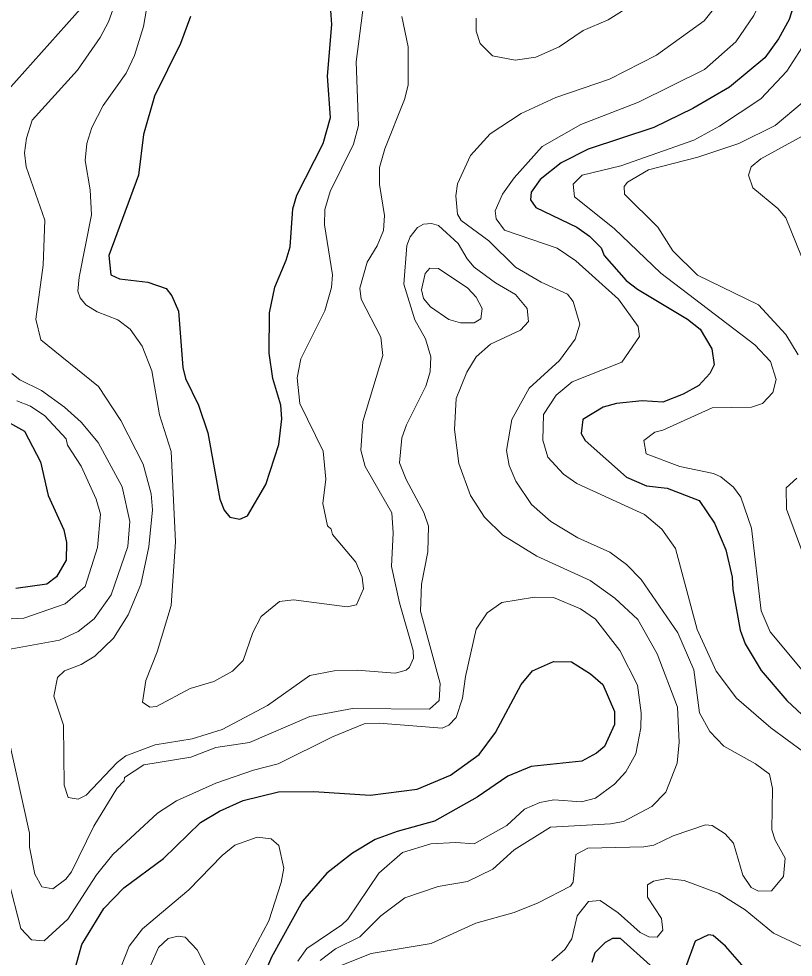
# Model space of a CAD drawing. Extents: x 673.3 to 698.5, y 6984.3 to 7012.3.
# Drawn here: x 684.606 to 685.626, y 7004.382 to 7005.617 of the extents above; entities that cross this region are included whole.
import ezdxf

# ---------------------------------------------------------------- set-up
doc = ezdxf.new("R2010")
doc.units = 0
doc.header["$LTSCALE"] = 0.032
doc.layers.add('1', color=7, linetype='Continuous', lineweight=25)
doc.layers.add('2', color=7, linetype='Continuous', lineweight=13)

msp = doc.modelspace()

# ---------------------------------------------------------------- linework, layer by layer
at = {"layer": '1'}
for points in [[(685.632, 7005.6528), (685.6204, 7005.6164), (685.6066, 7005.591), (685.5885, 7005.5659), (685.5421, 7005.5274), (685.4936, 7005.4991), (685.4424, 7005.4744), (685.3561, 7005.4457), (685.3203, 7005.4279), (685.2927, 7005.4059), (685.2809, 7005.3891), (685.2802, 7005.3789), (685.2872, 7005.3689), (685.3411, 7005.343), (685.3576, 7005.3313), (685.3732, 7005.3159), (685.377, 7005.3058), (685.4058, 7005.2727), (685.4207, 7005.2613), (685.4867, 7005.2219), (685.5034, 7005.2088), (685.5188, 7005.183), (685.5219, 7005.1617), (685.516, 7005.1506), (685.5016, 7005.1346), (685.4809, 7005.123), (685.4541, 7005.1128), (685.4272, 7005.1142), (685.3933, 7005.1109), (685.3756, 7005.1062), (685.3491, 7005.09), (685.3469, 7005.0713), (685.3519, 7005.0623), (685.4066, 7005.0139), (685.4326, 7005.0026), (685.46, 7004.9994), (685.5019, 7004.9834), (685.5221, 7004.9535), (685.5373, 7004.9182), (685.5456, 7004.8824), (685.5464, 7004.8661), (685.5561, 7004.8124), (685.5625, 7004.7944), (685.5835, 7004.7593), (685.6174, 7004.7199), (685.6508, 7004.6889)], [(684.8323, 7005.6202), (684.8194, 7005.5848), (684.7848, 7005.5154), (684.7703, 7005.4652), (684.7638, 7005.4117), (684.7248, 7005.3056), (684.7273, 7005.2804), (684.7387, 7005.2749), (684.776, 7005.2705), (684.8004, 7005.2623), (684.8077, 7005.2527), (684.8167, 7005.2323), (684.8221, 7005.1584), (684.8259, 7005.1436), (684.8427, 7005.1085), (684.8551, 7005.0724), (684.8709, 7004.9851), (684.8768, 7004.9705), (684.8843, 7004.9612), (684.8973, 7004.9587), (684.9074, 7004.9632), (684.9315, 7005.0043), (684.9487, 7005.0567), (684.9527, 7005.0909), (684.9511, 7005.1085), (684.9406, 7005.144), (684.9358, 7005.1772), (684.9364, 7005.2304), (684.9432, 7005.2639), (684.9585, 7005.2994), (684.9634, 7005.3173), (684.9673, 7005.3672), (684.9722, 7005.3851), (685.0069, 7005.4531), (685.0165, 7005.4873), (685.0129, 7005.5417), (685.0186, 7005.6099), (685.0171, 7005.6284)], [(684.5789, 7005.0938), (684.6139, 7005.0743), (684.635, 7005.0339), (684.6449, 7004.9896), (684.6654, 7004.9444), (684.6693, 7004.9277), (684.6687, 7004.9048), (684.6561, 7004.8828), (684.6434, 7004.873), (684.6023, 7004.8675)], [(684.6734, 7004.3417), (684.6891, 7004.3988), (684.7183, 7004.4459), (684.7447, 7004.4732), (684.7969, 7004.5121), (684.8455, 7004.5592), (684.8707, 7004.5744), (684.9017, 7004.5882), (684.9483, 7004.5997), (684.9949, 7004.6003), (685.0691, 7004.5954), (685.1307, 7004.6032), (685.1748, 7004.6214), (685.2122, 7004.649), (685.2338, 7004.6779), (685.2679, 7004.7409), (685.2826, 7004.759), (685.3103, 7004.7713), (685.334, 7004.7706), (685.3589, 7004.7552), (685.3753, 7004.7411), (685.3908, 7004.7054), (685.3908, 7004.6885), (685.3776, 7004.6595), (685.367, 7004.6507), (685.3475, 7004.6401), (685.2809, 7004.6329), (685.2502, 7004.6201), (685.2098, 7004.5927), (685.1534, 7004.561), (685.1046, 7004.5476), (685.0755, 7004.5367), (685.0455, 7004.5189), (685.0119, 7004.4926), (684.98, 7004.4559), (684.9392, 7004.3819), (684.9172, 7004.3312)], [(685.5735, 7004.3542), (685.5369, 7004.3965), (685.5206, 7004.4103), (685.5144, 7004.4113), (685.4968, 7004.4031), (685.4821, 7004.3637)], [(685.4375, 7004.3714), (685.3983, 7004.4064), (685.3878, 7004.4065), (685.3784, 7004.4014), (685.3645, 7004.3875), (685.3608, 7004.3751)]]:
    msp.add_lwpolyline(points, dxfattribs=at)
at = {"layer": '2'}
for points in [[(685.6516, 7006.1691), (685.6246, 7006.1356), (685.5995, 7006.1107), (685.5483, 7006.0697), (685.5384, 7006.0525), (685.5399, 7006.0222), (685.5576, 7005.9883), (685.5726, 7005.945), (685.5878, 7005.8682), (685.5976, 7005.7991), (685.5984, 7005.7206), (685.5937, 7005.676), (685.5845, 7005.6441), (685.574, 7005.6217), (685.5502, 7005.5872), (685.5089, 7005.5508)], [(684.78, 7005.6636), (684.7703, 7005.6072), (684.7587, 7005.5692), (684.7477, 7005.5456), (684.7175, 7005.503), (684.7024, 7005.4744), (684.6958, 7005.4533), (684.6937, 7005.4308), (684.7002, 7005.3922), (684.7018, 7005.3594), (684.6856, 7005.2771), (684.684, 7005.2586), (684.6871, 7005.2499), (684.6947, 7005.2406), (684.7094, 7005.2315), (684.7367, 7005.2211), (684.753, 7005.2087), (684.7685, 7005.1865), (684.7816, 7005.154), (684.7914, 7005.0958), (684.807, 7005.0476), (684.8126, 7004.9287), (684.8069, 7004.8449), (684.7885, 7004.7838), (684.7734, 7004.7463), (684.769, 7004.7177), (684.7786, 7004.7113), (684.7874, 7004.712), (684.8321, 7004.7359), (684.8629, 7004.7447), (684.8876, 7004.7587), (684.9017, 7004.7727), (684.9144, 7004.8096), (684.9253, 7004.8303), (684.9496, 7004.8501), (684.968, 7004.8526), (685.0387, 7004.8431), (685.0507, 7004.8459), (685.0601, 7004.8671), (685.0585, 7004.8823), (685.0502, 7004.9019), (685.0192, 7004.9385), (685.0177, 7004.9456), (685.0129, 7004.95), (685.0065, 7004.9791), (685.0106, 7005.0112), (685.0072, 7005.0482), (684.9763, 7005.1108), (684.973, 7005.1448), (684.9775, 7005.1698), (685.0092, 7005.233), (685.0179, 7005.2635), (685.0194, 7005.2801), (685.0089, 7005.346), (685.009, 7005.3664)], [(685.009, 7005.3664), (685.0161, 7005.3901), (685.0471, 7005.4522), (685.0537, 7005.4769), (685.0504, 7005.5608), (685.0618, 7005.6492)], [(685.1838, 7005.3603), (685.1816, 7005.3843), (685.1838, 7005.4003), (685.2011, 7005.4375), (685.2271, 7005.466), (685.2676, 7005.4927), (685.3132, 7005.5139), (685.3841, 7005.5379), (685.4457, 7005.5696), (685.5086, 7005.6149), (685.5405, 7005.6551)], [(684.5919, 7005.3147), (684.5675, 7005.3576), (684.559, 7005.3792), (684.5537, 7005.4076), (684.5537, 7005.4348), (684.5604, 7005.4691), (684.5807, 7005.5115), (684.691, 7005.6344)], [(684.6522, 7004.7254), (684.6571, 7004.7501), (684.6665, 7004.7588), (684.6886, 7004.7675), (684.7064, 7004.7783), (684.731, 7004.802), (684.7504, 7004.8326), (684.7671, 7004.8727), (684.7775, 7004.9221), (684.7824, 7004.9711), (684.7807, 7004.9919), (684.77, 7005.031), (684.7405, 7005.0884), (684.7112, 7005.1333), (684.6355, 7005.1945), (684.6286, 7005.2219), (684.6384, 7005.2928), (684.6404, 7005.3523), (684.616, 7005.4225), (684.614, 7005.4411), (684.6163, 7005.46), (684.6238, 7005.4838), (684.6836, 7005.5497), (684.7136, 7005.5928), (684.7245, 7005.6134), (684.7345, 7005.6414)], [(685.2085, 7005.6183), (685.2085, 7005.6011), (685.2138, 7005.5849), (685.2299, 7005.5685), (685.2596, 7005.5629), (685.2869, 7005.5669), (685.3178, 7005.5805), (685.3494, 7005.602), (685.3822, 7005.616), (685.4152, 7005.6368)], [(685.1104, 7005.6206), (685.1189, 7005.5805), (685.1188, 7005.53), (685.114, 7005.5111), (685.088, 7005.4462), (685.0814, 7005.4215), (685.0814, 7005.3994), (685.0878, 7005.3584), (685.0863, 7005.3386), (685.0781, 7005.3186), (685.0648, 7005.2968), (685.0553, 7005.2627), (685.0571, 7005.2483), (685.0828, 7005.1984), (685.0855, 7005.1743), (685.0593, 7005.0873), (685.0568, 7005.0493), (685.0622, 7005.0281), (685.0975, 7004.9671), (685.0993, 7004.9408), (685.0969, 7004.8965), (685.1073, 7004.8486), (685.1254, 7004.7857), (685.1259, 7004.7756), (685.1209, 7004.7637), (685.1164, 7004.7597), (685.1019, 7004.7559), (685.0519, 7004.7599), (685.0216, 7004.7591), (684.9894, 7004.7526), (684.9337, 7004.7135), (684.874, 7004.6819), (684.8346, 7004.6695), (684.7857, 7004.6614), (684.7473, 7004.6471), (684.7358, 7004.6384), (684.6951, 7004.5951), (684.6845, 7004.5898), (684.6714, 7004.5923), (684.6661, 7004.6086), (684.6651, 7004.6873), (684.6522, 7004.7254)], [(685.6465, 7004.7493), (685.5954, 7004.8105), (685.5839, 7004.8378), (685.5709, 7004.9469), (685.557, 7004.9875), (685.5473, 7005.0008), (685.5307, 7005.0144), (685.521, 7005.0187), (685.4766, 7005.0278), (685.4322, 7005.0447), (685.4294, 7005.0622), (685.4437, 7005.0732), (685.4544, 7005.0756), (685.5193, 7005.1053), (685.5711, 7005.1061), (685.5855, 7005.1111), (685.5992, 7005.1253), (685.6033, 7005.1425), (685.596, 7005.1663), (685.5755, 7005.188), (685.4518, 7005.2825), (685.39, 7005.3414), (685.3381, 7005.383), (685.3362, 7005.3997), (685.3482, 7005.4113), (685.3988, 7005.4238), (685.4949, 7005.4574), (685.5288, 7005.4759), (685.5833, 7005.5118), (685.6174, 7005.5485), (685.6452, 7005.5913)], [(685.5089, 7005.5508), (685.4223, 7005.5074), (685.3463, 7005.4784), (685.2954, 7005.4493), (685.2587, 7005.408), (685.2431, 7005.3864), (685.2335, 7005.3646), (685.2347, 7005.3538), (685.2457, 7005.3392), (685.315, 7005.3153), (685.3398, 7005.2988), (685.3959, 7005.2483), (685.4219, 7005.2124), (685.4234, 7005.1993), (685.4001, 7005.1651), (685.3349, 7005.1396), (685.314, 7005.1219), (685.2972, 7005.0962), (685.2964, 7005.0626), (685.3029, 7005.0402), (685.3235, 7005.0179), (685.3412, 7005.0055), (685.4301, 7004.9647), (685.4528, 7004.9455), (685.4709, 7004.9198), (685.4993, 7004.8134), (685.5244, 7004.7584), (685.5514, 7004.7231), (685.5963, 7004.6839), (685.661, 7004.6365)], [(685.6322, 7005.1748), (685.6162, 7005.2016), (685.58, 7005.2406), (685.4997, 7005.28), (685.4675, 7005.3117), (685.4477, 7005.3431), (685.4037, 7005.3864), (685.4031, 7005.3966), (685.4079, 7005.4024), (685.4354, 7005.4187), (685.5005, 7005.435), (685.5542, 7005.4534), (685.6023, 7005.4771), (685.6377, 7005.5069)], [(685.6843, 7005.4882), (685.5833, 7005.4331), (685.5707, 7005.4226), (685.5668, 7005.4113), (685.5728, 7005.395), (685.6058, 7005.3674), (685.6162, 7005.3554), (685.6508, 7005.2698)], [(685.0318, 7004.3716), (685.07, 7004.3869), (685.1492, 7004.4001), (685.2079, 7004.4269), (685.2584, 7004.4408), (685.2902, 7004.4535), (685.3325, 7004.4753), (685.3362, 7004.4809), (685.3396, 7004.517), (685.3553, 7004.5253), (685.4294, 7004.5271), (685.4424, 7004.5296), (685.4677, 7004.5418), (685.5103, 7004.5562), (685.5193, 7004.5555), (685.5364, 7004.5443), (685.5471, 7004.5319), (685.5596, 7004.49), (685.5707, 7004.4735), (685.5802, 7004.4688), (685.5971, 7004.4694), (685.6131, 7004.4883), (685.6155, 7004.5124), (685.602, 7004.5361), (685.5978, 7004.5497), (685.5985, 7004.6042), (685.5945, 7004.6228), (685.5761, 7004.6367), (685.5347, 7004.6599), (685.5161, 7004.6792), (685.5025, 7004.7038), (685.4949, 7004.7602), (685.4738, 7004.8088), (685.4256, 7004.8791), (685.4066, 7004.899), (685.3845, 7004.915), (685.3422, 7004.9341), (685.3069, 7004.9554), (685.2811, 7004.978), (685.2608, 7005.0085), (685.2519, 7005.0293), (685.2484, 7005.0488), (685.2554, 7005.09), (685.2782, 7005.1311), (685.318, 7005.1677), (685.3389, 7005.1955), (685.3451, 7005.2153), (685.3362, 7005.2453), (685.3285, 7005.2547), (685.294, 7005.2705), (685.2604, 7005.2905), (685.225, 7005.3249), (685.1885, 7005.3518), (685.1838, 7005.3603)], [(685.083, 7004.4365), (685.1145, 7004.4601), (685.1585, 7004.4749), (685.197, 7004.4814), (685.2306, 7004.4979), (685.2584, 7004.5231), (685.3062, 7004.553), (685.3851, 7004.5576), (685.4024, 7004.5608), (685.4397, 7004.5805), (685.4582, 7004.5993), (685.4729, 7004.6373), (685.4756, 7004.665), (685.4737, 7004.7113), (685.4469, 7004.7814), (685.4211, 7004.8265), (685.3912, 7004.8545), (685.3585, 7004.8779), (685.2885, 7004.91), (685.2434, 7004.9374), (685.2193, 7004.9614), (685.2009, 7004.9899), (685.1857, 7005.0317), (685.1799, 7005.0766), (685.1821, 7005.1174), (685.1961, 7005.1523), (685.2086, 7005.1722), (685.2272, 7005.1891), (685.267, 7005.2076), (685.2774, 7005.219), (685.2757, 7005.2358), (685.2604, 7005.2543), (685.2338, 7005.2699), (685.2057, 7005.2904), (685.1965, 7005.3013), (685.1849, 7005.3217), (685.159, 7005.3452), (685.1495, 7005.3478), (685.1393, 7005.3471), (685.1312, 7005.3424), (685.1215, 7005.3302), (685.1172, 7005.3189), (685.1132, 7005.2679), (685.1277, 7005.2212), (685.1417, 7005.1962), (685.1489, 7005.1723), (685.1481, 7005.1525), (685.142, 7005.1339), (685.1166, 7005.083), (685.1105, 7005.0655), (685.1074, 7005.0327), (685.1162, 7005.011), (685.1396, 7004.9674), (685.1456, 7004.9495), (685.1448, 7004.9157), (685.1366, 7004.873), (685.1352, 7004.8375), (685.1611, 7004.7423), (685.1598, 7004.72), (685.1468, 7004.7085), (685.0457, 7004.7094), (684.9893, 7004.6988), (684.9102, 7004.6644), (684.8658, 7004.6582), (684.8328, 7004.6451), (684.7709, 7004.6352), (684.7454, 7004.6185), (684.7448, 7004.6142), (684.7352, 7004.604), (684.705, 7004.5545), (684.6757, 7004.4943), (684.6684, 7004.4847), (684.6511, 7004.472), (684.6364, 7004.4746), (684.6274, 7004.4914), (684.6205, 7004.5268), (684.6204, 7004.5454), (684.5826, 7004.716)], [(684.5876, 7004.7861), (684.6597, 7004.7994), (684.6843, 7004.8109), (684.7057, 7004.8273), (684.7278, 7004.8591), (684.7499, 7004.9226), (684.7523, 7004.9557), (684.7424, 7005.0013), (684.711, 7005.0594), (684.6882, 7005.0863), (684.6666, 7005.1062), (684.6362, 7005.1279), (684.6077, 7005.1422), (684.5972, 7005.1504)], [(684.6036, 7005.1142), (684.6215, 7005.1075), (684.6406, 7005.0948), (684.6688, 7005.0642), (684.6705, 7005.056), (684.6885, 7005.0283), (684.7082, 7004.985), (684.714, 7004.9652), (684.71, 7004.9212), (684.6935, 7004.8698), (684.6674, 7004.847), (684.6129, 7004.8283), (684.5793, 7004.8267)], [(685.6405, 7004.9091), (685.6172, 7004.972), (685.6165, 7004.9998), (685.6306, 7005.0124)], [(684.5928, 7004.4829), (684.609, 7004.4196), (684.6232, 7004.4048), (684.6396, 7004.4033), (684.6708, 7004.4318), (684.7087, 7004.4902), (684.7303, 7004.5173), (684.7888, 7004.5717), (684.814, 7004.588), (684.8655, 7004.6109), (684.9153, 7004.6283), (684.9476, 7004.6364), (685.0192, 7004.6722), (685.061, 7004.689), (685.0808, 7004.6899), (685.1636, 7004.6835), (685.1726, 7004.6876), (685.1822, 7004.6973), (685.1905, 7004.7228), (685.1945, 7004.7516), (685.2086, 7004.814), (685.2228, 7004.8354), (685.2424, 7004.8488), (685.2852, 7004.856), (685.3103, 7004.8554), (685.3458, 7004.8407), (685.3654, 7004.8269), (685.3977, 7004.7855), (685.421, 7004.7402), (685.4258, 7004.7035), (685.4251, 7004.6837), (685.4186, 7004.6495), (685.4057, 7004.626), (685.3907, 7004.6096), (685.3655, 7004.5914), (685.347, 7004.5867), (685.3106, 7004.589), (685.2923, 7004.5856), (685.2722, 7004.5768), (685.2489, 7004.5554), (685.206, 7004.5312), (685.1815, 7004.5328), (685.1487, 7004.5311), (685.1114, 7004.5196), (685.0803, 7004.4926), (685.0394, 7004.4322), (685.0316, 7004.4245), (684.9853, 7004.3934), (684.9736, 7004.3767)], [(684.8983, 7004.3596), (684.9357, 7004.4297), (684.9519, 7004.4801), (684.9551, 7004.4993), (684.9485, 7004.5288), (684.9387, 7004.5377), (684.9203, 7004.5399), (684.8907, 7004.5296), (684.874, 7004.516), (684.8302, 7004.4705), (684.7693, 7004.4193), (684.7515, 7004.3964), (684.7352, 7004.3553)], [(685.6696, 7004.3805), (685.5999, 7004.4134), (685.5625, 7004.4443), (685.5285, 7004.4659), (685.4825, 7004.4831), (685.4594, 7004.4855), (685.4421, 7004.4822), (685.4341, 7004.477), (685.4342, 7004.4611), (685.4525, 7004.433), (685.4543, 7004.4174), (685.4469, 7004.4083), (685.436, 7004.4089), (685.4245, 7004.4145), (685.3955, 7004.4402), (685.3715, 7004.4566), (685.3563, 7004.4553), (685.3415, 7004.4364), (685.3344, 7004.4063), (685.325, 7004.3921), (685.3082, 7004.3772)], [(685.0029, 7004.3778), (685.0233, 7004.3929), (685.0553, 7004.4087), (685.083, 7004.4365)], [(684.8557, 7004.3631), (684.8413, 7004.3916), (684.8255, 7004.4081), (684.8161, 7004.4096), (684.8031, 7004.4066), (684.7901, 7004.3947), (684.7802, 7004.3719)]]:
    msp.add_lwpolyline(points, dxfattribs=at)
msp.add_lwpolyline([(685.206, 7005.217), (685.2146, 7005.2222), (685.2165, 7005.236), (685.2084, 7005.2511), (685.1976, 7005.2626), (685.1588, 7005.2886), (685.1474, 7005.2892), (685.1414, 7005.2821), (685.1367, 7005.2607), (685.1393, 7005.2492), (685.1482, 7005.2381), (685.1723, 7005.2215), (685.188, 7005.2169)], close=True, dxfattribs=at)

doc.saveas('drawing.dxf')
